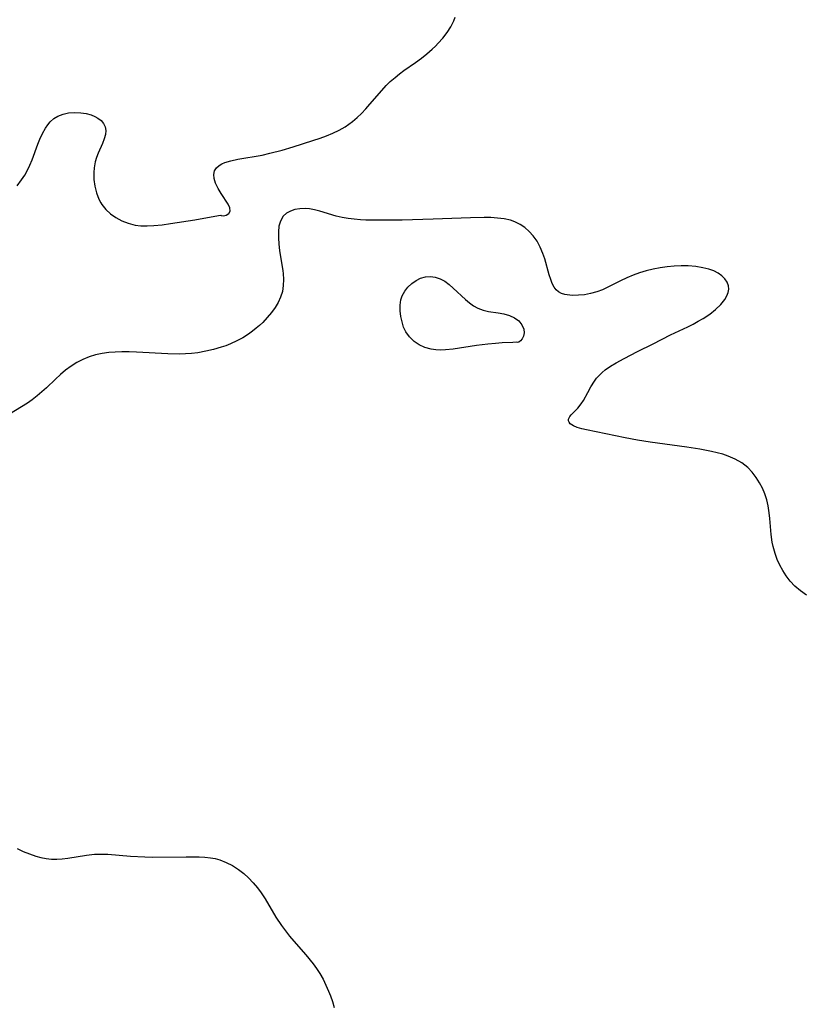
# Model space of a CAD drawing. Header units: metres. Extents: x 1073367 to 1082519, y 1569854 to 1574957.
# Tile 309 of 656: x 1075751 to 1075936, y 1573206 to 1573438. Entities that reach past the tile are written whole.
import ezdxf

# ---------------------------------------------------------------- set-up
doc = ezdxf.new("R2010")
doc.units = ezdxf.units.M
doc.layers.add('CGG_CurvaNivelLidar_v1', color=253, linetype='Continuous', lineweight=30)

msp = doc.modelspace()

# ---------------------------------------------------------------- linework, layer by layer
at = {"layer": 'CGG_CurvaNivelLidar_v1'}
for p, q in [((1075853.4357, 1573438.0506, 67.5), (1075853.7612, 1573438.9196, 67.5)), ((1075851.87, 1573435.2995, 67.5), (1075852.7409, 1573436.6652, 67.5)), ((1075852.7409, 1573436.6652, 67.5), (1075853.4357, 1573438.0506, 67.5)), ((1075849.7907, 1573432.7449, 67.5), (1075850.8578, 1573433.966, 67.5)), ((1075850.8578, 1573433.966, 67.5), (1075851.87, 1573435.2995, 67.5)), ((1075848.3694, 1573431.3274, 67.5), (1075849.0961, 1573432.0253, 67.5)), ((1075849.0961, 1573432.0253, 67.5), (1075849.7907, 1573432.7449, 67.5)), ((1075844.4233, 1573428.2014, 67.5), (1075845.7867, 1573429.194, 67.5)), ((1075845.7867, 1573429.194, 67.5), (1075847.1089, 1573430.2325, 67.5)), ((1075847.1089, 1573430.2325, 67.5), (1075848.3694, 1573431.3274, 67.5)), ((1075841.6816, 1573426.29, 67.5), (1075844.4233, 1573428.2014, 67.5)), ((1075838.4589, 1573423.6857, 67.5), (1075839.5822, 1573424.6822, 67.5)), ((1075839.5822, 1573424.6822, 67.5), (1075840.6154, 1573425.5046, 67.5)), ((1075840.6154, 1573425.5046, 67.5), (1075841.6816, 1573426.29, 67.5)), ((1075836.4526, 1573421.6039, 67.5), (1075837.4892, 1573422.7271, 67.5)), ((1075837.4892, 1573422.7271, 67.5), (1075838.4589, 1573423.6857, 67.5)), ((1075833.6459, 1573418.3305, 67.5), (1075836.4526, 1573421.6039, 67.5)), ((1075832.6636, 1573417.2372, 67.5), (1075833.6459, 1573418.3305, 67.5)), ((1075758.9739, 1573414.9375, 67.5), (1075759.9093, 1573415.5226, 67.5)), ((1075759.9093, 1573415.5226, 67.5), (1075761.1294, 1573415.9943, 67.5)), ((1075761.1294, 1573415.9943, 67.5), (1075762.4306, 1573416.2616, 67.5)), ((1075762.4306, 1573416.2616, 67.5), (1075763.8918, 1573416.3691, 67.5)), ((1075763.8918, 1573416.3691, 67.5), (1075765.3581, 1573416.306, 67.5)), ((1075765.3581, 1573416.306, 67.5), (1075766.6205, 1573416.1117, 67.5)), ((1075766.6205, 1573416.1117, 67.5), (1075767.8137, 1573415.7911, 67.5)), ((1075767.8137, 1573415.7911, 67.5), (1075768.6373, 1573415.4671, 67.5)), ((1075768.6373, 1573415.4671, 67.5), (1075769.381, 1573415.0655, 67.5)), ((1075829.5018, 1573414.2353, 67.5), (1075830.5979, 1573415.1767, 67.5)), ((1075830.5979, 1573415.1767, 67.5), (1075831.6494, 1573416.1821, 67.5)), ((1075831.6494, 1573416.1821, 67.5), (1075832.6636, 1573417.2372, 67.5)), ((1075756.9834, 1573412.7059, 67.5), (1075757.5262, 1573413.4878, 67.5)), ((1075757.5262, 1573413.4878, 67.5), (1075758.131, 1573414.191, 67.5)), ((1075758.131, 1573414.191, 67.5), (1075758.9739, 1573414.9375, 67.5)), ((1075769.381, 1573415.0655, 67.5), (1075770.1301, 1573414.4841, 67.5)), ((1075770.1301, 1573414.4841, 67.5), (1075770.7082, 1573413.7972, 67.5)), ((1075770.7082, 1573413.7972, 67.5), (1075771.0797, 1573413.0146, 67.5)), ((1075771.0797, 1573413.0146, 67.5), (1075771.2181, 1573412.1124, 67.5)), ((1075826.3757, 1573412.2079, 67.5), (1075827.8114, 1573413.0251, 67.5)), ((1075827.8114, 1573413.0251, 67.5), (1075828.6786, 1573413.6072, 67.5)), ((1075828.6786, 1573413.6072, 67.5), (1075829.5018, 1573414.2353, 67.5)), ((1075755.6674, 1573410.0693, 67.5), (1075756.2845, 1573411.4386, 67.5)), ((1075756.2845, 1573411.4386, 67.5), (1075756.9834, 1573412.7059, 67.5)), ((1075771.1374, 1573411.1436, 67.5), (1075770.8794, 1573410.1348, 67.5)), ((1075771.2181, 1573412.1124, 67.5), (1075771.1374, 1573411.1436, 67.5)), ((1075821.8491, 1573410.278, 67.5), (1075823.4, 1573410.8556, 67.5)), ((1075823.4, 1573410.8556, 67.5), (1075824.912, 1573411.4969, 67.5)), ((1075824.912, 1573411.4969, 67.5), (1075826.3757, 1573412.2079, 67.5)), ((1075753.8088, 1573405.1736, 67.5), (1075755.1894, 1573408.8809, 67.5)), ((1075755.1894, 1573408.8809, 67.5), (1075755.6674, 1573410.0693, 67.5)), ((1075770.4555, 1573409.0377, 67.5), (1075769.4263, 1573406.7435, 67.5)), ((1075770.8794, 1573410.1348, 67.5), (1075770.4555, 1573409.0377, 67.5)), ((1075812.9001, 1573407.5078, 67.5), (1075815.5273, 1573408.2872, 67.5)), ((1075815.5273, 1573408.2872, 67.5), (1075820.1896, 1573409.7317, 67.5)), ((1075820.1896, 1573409.7317, 67.5), (1075821.8491, 1573410.278, 67.5)), ((1075769.4263, 1573406.7435, 67.5), (1075769.0466, 1573405.762, 67.5)), ((1075802.4083, 1573405.3264, 67.5), (1075808.1541, 1573406.3306, 67.5)), ((1075808.1541, 1573406.3306, 67.5), (1075809.9607, 1573406.7319, 67.5)), ((1075809.9607, 1573406.7319, 67.5), (1075812.9001, 1573407.5078, 67.5)), ((1075752.7227, 1573402.727, 67.5), (1075753.3008, 1573403.943, 67.5)), ((1075753.3008, 1573403.943, 67.5), (1075753.8088, 1573405.1736, 67.5)), ((1075768.7375, 1573404.7427, 67.5), (1075768.4733, 1573403.2934, 67.5)), ((1075769.0466, 1573405.762, 67.5), (1075768.7375, 1573404.7427, 67.5)), ((1075797.3642, 1573403.2784, 67.5), (1075797.9903, 1573403.8701, 67.5)), ((1075797.9903, 1573403.8701, 67.5), (1075798.623, 1573404.2486, 67.5)), ((1075798.623, 1573404.2486, 67.5), (1075799.3548, 1573404.559, 67.5)), ((1075799.3548, 1573404.559, 67.5), (1075800.7693, 1573404.9761, 67.5)), ((1075800.7693, 1573404.9761, 67.5), (1075802.4083, 1573405.3264, 67.5)), ((1075751.355, 1573400.4256, 67.5), (1075752.075, 1573401.551, 67.5)), ((1075752.075, 1573401.551, 67.5), (1075752.7227, 1573402.727, 67.5)), ((1075768.4733, 1573403.2934, 67.5), (1075768.3957, 1573402.1684, 67.5)), ((1075768.3957, 1573402.1684, 67.5), (1075768.4371, 1573400.5581, 67.5)), ((1075796.7724, 1573401.7121, 67.5), (1075796.9529, 1573402.5738, 67.5)), ((1075796.8406, 1573400.7825, 67.5), (1075796.7724, 1573401.7121, 67.5)), ((1075796.9529, 1573402.5738, 67.5), (1075797.3642, 1573403.2784, 67.5)), ((1075750.2993, 1573399.0463, 67.5), (1075751.355, 1573400.4256, 67.5)), ((1075768.4371, 1573400.5581, 67.5), (1075768.6439, 1573398.9516, 67.5)), ((1075768.6439, 1573398.9516, 67.5), (1075769.0198, 1573397.3842, 67.5)), ((1075797.183, 1573399.6459, 67.5), (1075796.8406, 1573400.7825, 67.5)), ((1075797.752, 1573398.4287, 67.5), (1075797.183, 1573399.6459, 67.5)), ((1075769.0198, 1573397.3842, 67.5), (1075769.5826, 1573395.8958, 67.5)), ((1075798.4675, 1573397.2181, 67.5), (1075797.752, 1573398.4287, 67.5)), ((1075800.1472, 1573394.7019, 67.5), (1075798.4675, 1573397.2181, 67.5)), ((1075769.5826, 1573395.8958, 67.5), (1075770.054, 1573395.0043, 67.5)), ((1075770.054, 1573395.0043, 67.5), (1075770.3136, 1573394.5956, 67.5)), ((1075770.3136, 1573394.5956, 67.5), (1075771.2521, 1573393.4336, 67.5)), ((1075800.5564, 1573393.8096, 67.5), (1075800.1472, 1573394.7019, 67.5)), ((1075771.2521, 1573393.4336, 67.5), (1075772.3687, 1573392.4122, 67.5)), ((1075772.3687, 1573392.4122, 67.5), (1075773.6272, 1573391.5279, 67.5)), ((1075792.2948, 1573391.0319, 67.5), (1075797.8861, 1573392.0549, 67.5)), ((1075797.8861, 1573392.0549, 67.5), (1075798.4253, 1573392.1051, 67.5)), ((1075798.4253, 1573392.1051, 67.5), (1075798.5, 1573392.0519, 67.5)), ((1075798.5, 1573392.0519, 67.5), (1075799.0813, 1573391.9848, 67.5)), ((1075799.0813, 1573391.9848, 67.5), (1075799.713, 1573392.137, 67.5)), ((1075799.713, 1573392.137, 67.5), (1075800.2824, 1573392.5039, 67.5)), ((1075800.2824, 1573392.5039, 67.5), (1075800.6123, 1573393.0753, 67.5)), ((1075800.6123, 1573393.0753, 67.5), (1075800.5564, 1573393.8096, 67.5)), ((1075813.9185, 1573392.5457, 67.5), (1075813.1499, 1573391.8455, 67.5)), ((1075814.8559, 1573393.0717, 67.5), (1075813.9185, 1573392.5457, 67.5)), ((1075815.923, 1573393.432, 67.5), (1075814.8559, 1573393.0717, 67.5)), ((1075817.0876, 1573393.6271, 67.5), (1075815.923, 1573393.432, 67.5)), ((1075818.3573, 1573393.6547, 67.5), (1075817.0876, 1573393.6271, 67.5)), ((1075819.3611, 1573393.5693, 67.5), (1075818.3573, 1573393.6547, 67.5)), ((1075820.5809, 1573393.3592, 67.5), (1075819.3611, 1573393.5693, 67.5)), ((1075821.8167, 1573393.056, 67.5), (1075820.5809, 1573393.3592, 67.5)), ((1075825.6948, 1573391.8926, 67.5), (1075821.8167, 1573393.056, 67.5)), ((1075827.0701, 1573391.5541, 67.5), (1075825.6948, 1573391.8926, 67.5)), ((1075773.6272, 1573391.5279, 67.5), (1075775.0011, 1573390.7882, 67.5)), ((1075775.0011, 1573390.7882, 67.5), (1075776.5565, 1573390.1808, 67.5)), ((1075776.5565, 1573390.1808, 67.5), (1075778.1963, 1573389.7688, 67.5)), ((1075778.1963, 1573389.7688, 67.5), (1075779.5033, 1573389.6004, 67.5)), ((1075779.5033, 1573389.6004, 67.5), (1075780.9841, 1573389.5625, 67.5)), ((1075780.9841, 1573389.5625, 67.5), (1075782.6204, 1573389.6424, 67.5)), ((1075782.6204, 1573389.6424, 67.5), (1075784.543, 1573389.842, 67.5)), ((1075784.543, 1573389.842, 67.5), (1075786.542, 1573390.1175, 67.5)), ((1075786.542, 1573390.1175, 67.5), (1075792.2948, 1573391.0319, 67.5)), ((1075812.4744, 1573390.7035, 67.5), (1075812.1516, 1573389.5066, 67.5)), ((1075813.1499, 1573391.8455, 67.5), (1075812.4744, 1573390.7035, 67.5)), ((1075828.4725, 1573391.2953, 67.5), (1075827.0701, 1573391.5541, 67.5)), ((1075829.9136, 1573391.1248, 67.5), (1075828.4725, 1573391.2953, 67.5)), ((1075831.3754, 1573391.0191, 67.5), (1075829.9136, 1573391.1248, 67.5)), ((1075832.701, 1573390.9546, 67.5), (1075831.3754, 1573391.0191, 67.5)), ((1075835.3837, 1573390.8955, 67.5), (1075832.701, 1573390.9546, 67.5)), ((1075841.2781, 1573390.9505, 67.5), (1075835.3837, 1573390.8955, 67.5)), ((1075848.5731, 1573391.1241, 67.5), (1075841.2781, 1573390.9505, 67.5)), ((1075857.4346, 1573391.4853, 67.5), (1075848.5731, 1573391.1241, 67.5)), ((1075860.5929, 1573391.5518, 67.5), (1075857.4346, 1573391.4853, 67.5)), ((1075862.2234, 1573391.5258, 67.5), (1075860.5929, 1573391.5518, 67.5)), ((1075863.8177, 1573391.4294, 67.5), (1075862.2234, 1573391.5258, 67.5)), ((1075865.3631, 1573391.232, 67.5), (1075863.8177, 1573391.4294, 67.5)), ((1075866.8431, 1573390.896, 67.5), (1075865.3631, 1573391.232, 67.5)), ((1075867.8794, 1573390.5339, 67.5), (1075866.8431, 1573390.896, 67.5)), ((1075869.0972, 1573389.9237, 67.5), (1075867.8794, 1573390.5339, 67.5)), ((1075870.2253, 1573389.1567, 67.5), (1075869.0972, 1573389.9237, 67.5)), ((1075812.022, 1573388.1766, 67.5), (1075812.0214, 1573386.7495, 67.5)), ((1075812.1516, 1573389.5066, 67.5), (1075812.022, 1573388.1766, 67.5)), ((1075871.259, 1573388.2547, 67.5), (1075870.2253, 1573389.1567, 67.5)), ((1075872.1888, 1573387.2325, 67.5), (1075871.259, 1573388.2547, 67.5)), ((1075873.1117, 1573385.9339, 67.5), (1075872.1888, 1573387.2325, 67.5)), ((1075812.0214, 1573386.7495, 67.5), (1075812.1015, 1573385.2806, 67.5)), ((1075812.1015, 1573385.2806, 67.5), (1075812.2598, 1573383.7725, 67.5)), ((1075873.8902, 1573384.5285, 67.5), (1075873.1117, 1573385.9339, 67.5)), ((1075812.2598, 1573383.7725, 67.5), (1075813.0353, 1573378.9488, 67.5)), ((1075874.5259, 1573383.048, 67.5), (1075873.8902, 1573384.5285, 67.5)), ((1075874.9526, 1573381.7709, 67.5), (1075874.5259, 1573383.048, 67.5)), ((1075875.9837, 1573378.0367, 67.5), (1075874.9526, 1573381.7709, 67.5)), ((1075813.0353, 1573378.9488, 67.5), (1075813.1055, 1573378.3385, 67.5)), ((1075813.1055, 1573378.3385, 67.5), (1075813.2033, 1573376.8814, 67.5)), ((1075876.3416, 1573376.9008, 67.5), (1075875.9837, 1573378.0367, 67.5)), ((1075895.7907, 1573377.9246, 67.5), (1075894.2967, 1573377.307, 67.5)), ((1075897.3299, 1573378.4646, 67.5), (1075895.7907, 1573377.9246, 67.5)), ((1075898.9037, 1573378.9322, 67.5), (1075897.3299, 1573378.4646, 67.5)), ((1075900.5579, 1573379.34, 67.5), (1075898.9037, 1573378.9322, 67.5)), ((1075902.2311, 1573379.6644, 67.5), (1075900.5579, 1573379.34, 67.5)), ((1075903.8897, 1573379.8954, 67.5), (1075902.2311, 1573379.6644, 67.5)), ((1075905.5477, 1573380.0464, 67.5), (1075903.8897, 1573379.8954, 67.5)), ((1075907.1949, 1573380.1214, 67.5), (1075905.5477, 1573380.0464, 67.5)), ((1075908.8166, 1573380.1044, 67.5), (1075907.1949, 1573380.1214, 67.5)), ((1075910.607, 1573379.9538, 67.5), (1075908.8166, 1573380.1044, 67.5)), ((1075912.3181, 1573379.6793, 67.5), (1075910.607, 1573379.9538, 67.5)), ((1075913.6733, 1573379.356, 67.5), (1075912.3181, 1573379.6793, 67.5)), ((1075914.9177, 1573378.9124, 67.5), (1075913.6733, 1573379.356, 67.5)), ((1075915.8993, 1573378.3905, 67.5), (1075914.9177, 1573378.9124, 67.5)), ((1075916.7534, 1573377.7618, 67.5), (1075915.8993, 1573378.3905, 67.5)), ((1075813.2033, 1573376.8814, 67.5), (1075813.1697, 1573375.4517, 67.5)), ((1075842.6177, 1573375.1075, 67.5), (1075843.5196, 1573375.9662, 67.5)), ((1075843.5196, 1573375.9662, 67.5), (1075844.531, 1573376.6754, 67.5)), ((1075844.531, 1573376.6754, 67.5), (1075845.6213, 1573377.2033, 67.5)), ((1075845.6213, 1573377.2033, 67.5), (1075846.7652, 1573377.5297, 67.5)), ((1075846.7652, 1573377.5297, 67.5), (1075847.9344, 1573377.6207, 67.5)), ((1075847.9344, 1573377.6207, 67.5), (1075849.0845, 1573377.4516, 67.5)), ((1075849.0845, 1573377.4516, 67.5), (1075850.2146, 1573377.0559, 67.5)), ((1075850.2146, 1573377.0559, 67.5), (1075851.3046, 1573376.468, 67.5)), ((1075851.3046, 1573376.468, 67.5), (1075852.333, 1573375.7244, 67.5)), ((1075852.333, 1573375.7244, 67.5), (1075853.3216, 1573374.8697, 67.5)), ((1075876.7069, 1573375.9599, 67.5), (1075876.3416, 1573376.9008, 67.5)), ((1075877.1425, 1573375.1242, 67.5), (1075876.7069, 1573375.9599, 67.5)), ((1075892.8285, 1573376.6001, 67.5), (1075889.9917, 1573375.1291, 67.5)), ((1075894.2967, 1573377.307, 67.5), (1075892.8285, 1573376.6001, 67.5)), ((1075917.4616, 1573377.0488, 67.5), (1075916.7534, 1573377.7618, 67.5)), ((1075917.9992, 1573376.2645, 67.5), (1075917.4616, 1573377.0488, 67.5)), ((1075918.3206, 1573375.4194, 67.5), (1075917.9992, 1573376.2645, 67.5)), ((1075812.9594, 1573374.0646, 67.5), (1075812.5473, 1573372.7587, 67.5)), ((1075813.1697, 1573375.4517, 67.5), (1075812.9594, 1573374.0646, 67.5)), ((1075841.2742, 1573373.0254, 67.5), (1075841.8556, 1573374.1226, 67.5)), ((1075841.8556, 1573374.1226, 67.5), (1075842.6177, 1573375.1075, 67.5)), ((1075853.3216, 1573374.8697, 67.5), (1075856.1988, 1573372.1464, 67.5)), ((1075877.6122, 1573374.4941, 67.5), (1075877.1425, 1573375.1242, 67.5)), ((1075878.1712, 1573373.9914, 67.5), (1075877.6122, 1573374.4941, 67.5)), ((1075878.8707, 1573373.6118, 67.5), (1075878.1712, 1573373.9914, 67.5)), ((1075879.6652, 1573373.3658, 67.5), (1075878.8707, 1573373.6118, 67.5)), ((1075880.2469, 1573373.2575, 67.5), (1075879.6652, 1573373.3658, 67.5)), ((1075881.5218, 1573373.145, 67.5), (1075880.2469, 1573373.2575, 67.5)), ((1075884.3217, 1573373.2987, 67.5), (1075882.8914, 1573373.1607, 67.5)), ((1075885.7826, 1573373.5622, 67.5), (1075884.3217, 1573373.2987, 67.5)), ((1075887.2475, 1573373.9628, 67.5), (1075885.7826, 1573373.5622, 67.5)), ((1075888.5876, 1573374.4702, 67.5), (1075887.2475, 1573373.9628, 67.5)), ((1075889.9917, 1573375.1291, 67.5), (1075888.5876, 1573374.4702, 67.5)), ((1075917.9722, 1573373.0058, 67.5), (1075918.2811, 1573373.8513, 67.5)), ((1075918.2811, 1573373.8513, 67.5), (1075918.3934, 1573374.6461, 67.5)), ((1075918.3934, 1573374.6461, 67.5), (1075918.3206, 1573375.4194, 67.5)), ((1075811.9589, 1573371.5013, 67.5), (1075811.2307, 1573370.2855, 67.5)), ((1075812.5473, 1573372.7587, 67.5), (1075811.9589, 1573371.5013, 67.5)), ((1075840.7832, 1573370.7947, 67.5), (1075840.9649, 1573372.0587, 67.5)), ((1075840.9649, 1573372.0587, 67.5), (1075841.2742, 1573373.0254, 67.5)), ((1075856.1988, 1573372.1464, 67.5), (1075857.1391, 1573371.3566, 67.5)), ((1075857.1391, 1573371.3566, 67.5), (1075858.1169, 1573370.6585, 67.5)), ((1075882.8914, 1573373.1607, 67.5), (1075881.5218, 1573373.145, 67.5)), ((1075915.3143, 1573369.8234, 67.5), (1075916.5152, 1573370.9698, 67.5)), ((1075916.5152, 1573370.9698, 67.5), (1075917.4818, 1573372.1632, 67.5)), ((1075917.4818, 1573372.1632, 67.5), (1075917.9722, 1573373.0058, 67.5)), ((1075810.3573, 1573369.0645, 67.5), (1075809.3837, 1573367.8876, 67.5)), ((1075811.2307, 1573370.2855, 67.5), (1075810.3573, 1573369.0645, 67.5)), ((1075840.7872, 1573369.4873, 67.5), (1075840.7832, 1573370.7947, 67.5)), ((1075840.9419, 1573368.1658, 67.5), (1075840.7872, 1573369.4873, 67.5)), ((1075858.1169, 1573370.6585, 67.5), (1075859.1448, 1573370.0917, 67.5)), ((1075859.1448, 1573370.0917, 67.5), (1075860.382, 1573369.6426, 67.5)), ((1075860.382, 1573369.6426, 67.5), (1075861.6789, 1573369.3532, 67.5)), ((1075861.6789, 1573369.3532, 67.5), (1075863.9585, 1573369.0392, 67.5)), ((1075863.9585, 1573369.0392, 67.5), (1075865.3047, 1573368.7933, 67.5)), ((1075865.3047, 1573368.7933, 67.5), (1075866.6127, 1573368.4165, 67.5)), ((1075912.3758, 1573367.7124, 67.5), (1075913.9322, 1573368.7402, 67.5)), ((1075913.9322, 1573368.7402, 67.5), (1075915.3143, 1573369.8234, 67.5)), ((1075808.3222, 1573366.7618, 67.5), (1075807.5727, 1573366.0478, 67.5)), ((1075809.3837, 1573367.8876, 67.5), (1075808.3222, 1573366.7618, 67.5)), ((1075841.2241, 1573366.8591, 67.5), (1075840.9419, 1573368.1658, 67.5)), ((1075841.6079, 1573365.6527, 67.5), (1075841.2241, 1573366.8591, 67.5)), ((1075866.6127, 1573368.4165, 67.5), (1075867.8004, 1573367.8682, 67.5)), ((1075867.8004, 1573367.8682, 67.5), (1075868.8162, 1573367.1044, 67.5)), ((1075868.8162, 1573367.1044, 67.5), (1075869.5559, 1573366.1863, 67.5)), ((1075908.7587, 1573365.7443, 67.5), (1075909.998, 1573366.3687, 67.5)), ((1075909.998, 1573366.3687, 67.5), (1075911.2068, 1573367.0247, 67.5)), ((1075911.2068, 1573367.0247, 67.5), (1075912.3758, 1573367.7124, 67.5)), ((1075804.95, 1573363.9851, 67.5), (1075803.5836, 1573363.1347, 67.5)), ((1075805.8888, 1573364.6524, 67.5), (1075804.95, 1573363.9851, 67.5)), ((1075806.7887, 1573365.3642, 67.5), (1075805.8888, 1573364.6524, 67.5)), ((1075807.5727, 1573366.0478, 67.5), (1075806.7887, 1573365.3642, 67.5)), ((1075842.1347, 1573364.5207, 67.5), (1075841.6079, 1573365.6527, 67.5)), ((1075842.9889, 1573363.3135, 67.5), (1075842.1347, 1573364.5207, 67.5)), ((1075869.5559, 1573366.1863, 67.5), (1075869.9665, 1573365.1817, 67.5)), ((1075870.0427, 1573364.3281, 67.5), (1075869.9094, 1573363.5343, 67.5)), ((1075869.9665, 1573365.1817, 67.5), (1075870.0427, 1573364.3281, 67.5)), ((1075904.6684, 1573363.794, 67.5), (1075908.7587, 1573365.7443, 67.5)), ((1075800.685, 1573361.6906, 67.5), (1075799.6071, 1573361.2576, 67.5)), ((1075802.1585, 1573362.3706, 67.5), (1075800.685, 1573361.6906, 67.5)), ((1075803.5836, 1573363.1347, 67.5), (1075802.1585, 1573362.3706, 67.5)), ((1075844.0568, 1573362.2727, 67.5), (1075842.9889, 1573363.3135, 67.5)), ((1075845.2989, 1573361.4199, 67.5), (1075844.0568, 1573362.2727, 67.5)), ((1075861.4683, 1573361.6089, 67.5), (1075858.7843, 1573361.2613, 67.5)), ((1075863.2744, 1573361.7845, 67.5), (1075861.4683, 1573361.6089, 67.5)), ((1075864.9152, 1573361.9051, 67.5), (1075863.2744, 1573361.7845, 67.5)), ((1075867.4384, 1573362.0307, 67.5), (1075864.9152, 1573361.9051, 67.5)), ((1075868.1868, 1573362.052, 67.5), (1075867.4384, 1573362.0307, 67.5)), ((1075868.5, 1573362.0306, 67.5), (1075868.1868, 1573362.052, 67.5)), ((1075868.8273, 1573362.0836, 67.5), (1075868.5, 1573362.0306, 67.5)), ((1075869.2257, 1573362.3699, 67.5), (1075868.8273, 1573362.0836, 67.5)), ((1075869.6163, 1573362.8644, 67.5), (1075869.2257, 1573362.3699, 67.5)), ((1075869.9094, 1573363.5343, 67.5), (1075869.6163, 1573362.8644, 67.5)), ((1075896.8378, 1573359.8602, 67.5), (1075900.5664, 1573361.6991, 67.5)), ((1075900.5664, 1573361.6991, 67.5), (1075904.6684, 1573363.794, 67.5)), ((1075770.3471, 1573359.4116, 67.5), (1075768.8043, 1573359.0884, 67.5)), ((1075771.9255, 1573359.6189, 67.5), (1075770.3471, 1573359.4116, 67.5)), ((1075773.4513, 1573359.7302, 67.5), (1075771.9255, 1573359.6189, 67.5)), ((1075774.9952, 1573359.7779, 67.5), (1075773.4513, 1573359.7302, 67.5)), ((1075776.7343, 1573359.7752, 67.5), (1075774.9952, 1573359.7779, 67.5)), ((1075778.484, 1573359.7251, 67.5), (1075776.7343, 1573359.7752, 67.5)), ((1075785.9275, 1573359.3276, 67.5), (1075778.484, 1573359.7251, 67.5)), ((1075788.6137, 1573359.2669, 67.5), (1075785.9275, 1573359.3276, 67.5)), ((1075790.0692, 1573359.3134, 67.5), (1075788.6137, 1573359.2669, 67.5)), ((1075791.5199, 1573359.4237, 67.5), (1075790.0692, 1573359.3134, 67.5)), ((1075792.9629, 1573359.5974, 67.5), (1075791.5199, 1573359.4237, 67.5)), ((1075794.8352, 1573359.9199, 67.5), (1075792.9629, 1573359.5974, 67.5)), ((1075796.6892, 1573360.3414, 67.5), (1075794.8352, 1573359.9199, 67.5)), ((1075798.5099, 1573360.8707, 67.5), (1075796.6892, 1573360.3414, 67.5)), ((1075799.6071, 1573361.2576, 67.5), (1075798.5099, 1573360.8707, 67.5)), ((1075846.6482, 1573360.7998, 67.5), (1075845.2989, 1573361.4199, 67.5)), ((1075848.1036, 1573360.3986, 67.5), (1075846.6482, 1573360.7998, 67.5)), ((1075849.1862, 1573360.2525, 67.5), (1075848.1036, 1573360.3986, 67.5)), ((1075850.2993, 1573360.2078, 67.5), (1075849.1862, 1573360.2525, 67.5)), ((1075851.467, 1573360.2516, 67.5), (1075850.2993, 1573360.2078, 67.5)), ((1075853.2954, 1573360.4432, 67.5), (1075851.467, 1573360.2516, 67.5)), ((1075858.7843, 1573361.2613, 67.5), (1075853.2954, 1573360.4432, 67.5)), ((1075893.6939, 1573358.2592, 67.5), (1075896.8378, 1573359.8602, 67.5)), ((1075764.3795, 1573357.2711, 67.5), (1075763.0377, 1573356.4173, 67.5)), ((1075765.797, 1573358.0084, 67.5), (1075764.3795, 1573357.2711, 67.5)), ((1075767.2742, 1573358.6166, 67.5), (1075765.797, 1573358.0084, 67.5)), ((1075768.8043, 1573359.0884, 67.5), (1075767.2742, 1573358.6166, 67.5)), ((1075890.4773, 1573356.3944, 67.5), (1075891.8032, 1573357.2138, 67.5)), ((1075891.8032, 1573357.2138, 67.5), (1075893.6939, 1573358.2592, 67.5)), ((1075761.754, 1573355.4657, 67.5), (1075760.5208, 1573354.4401, 67.5)), ((1075763.0377, 1573356.4173, 67.5), (1075761.754, 1573355.4657, 67.5)), ((1075887.7879, 1573354.2137, 67.5), (1075888.483, 1573354.8855, 67.5)), ((1075888.483, 1573354.8855, 67.5), (1075889.242, 1573355.5154, 67.5)), ((1075889.242, 1573355.5154, 67.5), (1075890.4773, 1573356.3944, 67.5)), ((1075759.3332, 1573353.3595, 67.5), (1075757.192, 1573351.3028, 67.5)), ((1075760.5208, 1573354.4401, 67.5), (1075759.3332, 1573353.3595, 67.5)), ((1075885.8238, 1573351.5437, 67.5), (1075886.6775, 1573352.8547, 67.5)), ((1075886.6775, 1573352.8547, 67.5), (1075887.2059, 1573353.5494, 67.5)), ((1075887.2059, 1573353.5494, 67.5), (1075887.7879, 1573354.2137, 67.5)), ((1075756.1234, 1573350.318, 67.5), (1075755.0229, 1573349.3731, 67.5)), ((1075757.192, 1573351.3028, 67.5), (1075756.1234, 1573350.318, 67.5)), ((1075884.1049, 1573348.3247, 67.5), (1075885.0896, 1573350.2242, 67.5)), ((1075885.0896, 1573350.2242, 67.5), (1075885.8238, 1573351.5437, 67.5)), ((1075752.7071, 1573347.6933, 67.5), (1075748.4765, 1573345.0887, 67.5)), ((1075753.8775, 1573348.4883, 67.5), (1075752.7071, 1573347.6933, 67.5)), ((1075755.0229, 1573349.3731, 67.5), (1075753.8775, 1573348.4883, 67.5)), ((1075883.5797, 1573347.4874, 67.5), (1075884.1049, 1573348.3247, 67.5)), ((1075881.176, 1573344.9155, 67.5), (1075882.7622, 1573346.5173, 67.5)), ((1075882.7622, 1573346.5173, 67.5), (1075883.5797, 1573347.4874, 67.5)), ((1075880.5776, 1573343.5124, 67.5), (1075880.5878, 1573343.8521, 67.5)), ((1075880.6896, 1573343.1747, 67.5), (1075880.5776, 1573343.5124, 67.5)), ((1075880.5878, 1573343.8521, 67.5), (1075880.6452, 1573344.0613, 67.5)), ((1075880.6452, 1573344.0613, 67.5), (1075880.8572, 1573344.4858, 67.5)), ((1075880.9825, 1573342.7997, 67.5), (1075880.6896, 1573343.1747, 67.5)), ((1075880.8572, 1573344.4858, 67.5), (1075881.176, 1573344.9155, 67.5)), ((1075881.7431, 1573342.2973, 67.5), (1075880.9825, 1573342.7997, 67.5)), ((1075882.6247, 1573341.9362, 67.5), (1075881.7431, 1573342.2973, 67.5)), ((1075883.6709, 1573341.6187, 67.5), (1075882.6247, 1573341.9362, 67.5)), ((1075884.8436, 1573341.3293, 67.5), (1075883.6709, 1573341.6187, 67.5)), ((1075893.9203, 1573339.459, 67.5), (1075884.8436, 1573341.3293, 67.5)), ((1075896.8289, 1573338.9365, 67.5), (1075893.9203, 1573339.459, 67.5)), ((1075899.8237, 1573338.4768, 67.5), (1075896.8289, 1573338.9365, 67.5)), ((1075908.5184, 1573337.2567, 67.5), (1075899.8237, 1573338.4768, 67.5)), ((1075911.5529, 1573336.7738, 67.5), (1075908.5184, 1573337.2567, 67.5)), ((1075914.3177, 1573336.2666, 67.5), (1075911.5529, 1573336.7738, 67.5)), ((1075915.6672, 1573335.9621, 67.5), (1075914.3177, 1573336.2666, 67.5)), ((1075916.9838, 1573335.6027, 67.5), (1075915.6672, 1573335.9621, 67.5)), ((1075918.2605, 1573335.1756, 67.5), (1075916.9838, 1573335.6027, 67.5)), ((1075919.9056, 1573334.4671, 67.5), (1075918.2605, 1573335.1756, 67.5)), ((1075921.4734, 1573333.557, 67.5), (1075919.9056, 1573334.4671, 67.5)), ((1075922.8857, 1573332.4547, 67.5), (1075921.4734, 1573333.557, 67.5)), ((1075923.9661, 1573331.3361, 67.5), (1075922.8857, 1573332.4547, 67.5)), ((1075924.9165, 1573330.0924, 67.5), (1075923.9661, 1573331.3361, 67.5)), ((1075925.6808, 1573328.8647, 67.5), (1075924.9165, 1573330.0924, 67.5)), ((1075926.3466, 1573327.5684, 67.5), (1075925.6808, 1573328.8647, 67.5)), ((1075926.9118, 1573326.2152, 67.5), (1075926.3466, 1573327.5684, 67.5)), ((1075927.369, 1573324.813, 67.5), (1075926.9118, 1573326.2152, 67.5)), ((1075927.7061, 1573323.3843, 67.5), (1075927.369, 1573324.813, 67.5)), ((1075927.957, 1573321.7742, 67.5), (1075927.7061, 1573323.3843, 67.5)), ((1075928.0975, 1573320.4274, 67.5), (1075927.957, 1573321.7742, 67.5)), ((1075928.4042, 1573316.6555, 67.5), (1075928.0975, 1573320.4274, 67.5)), ((1075928.657, 1573314.7962, 67.5), (1075928.4042, 1573316.6555, 67.5)), ((1075928.8673, 1573313.7818, 67.5), (1075928.657, 1573314.7962, 67.5)), ((1075929.3497, 1573312.121, 67.5), (1075928.8673, 1573313.7818, 67.5)), ((1075929.8748, 1573310.7333, 67.5), (1075929.3497, 1573312.121, 67.5)), ((1075930.4903, 1573309.3851, 67.5), (1075929.8748, 1573310.7333, 67.5)), ((1075931.1911, 1573308.0845, 67.5), (1075930.4903, 1573309.3851, 67.5)), ((1075931.9771, 1573306.8425, 67.5), (1075931.1911, 1573308.0845, 67.5)), ((1075932.936, 1573305.5708, 67.5), (1075931.9771, 1573306.8425, 67.5)), ((1075934.0075, 1573304.4063, 67.5), (1075932.936, 1573305.5708, 67.5)), ((1075935.3261, 1573303.2722, 67.5), (1075934.0075, 1573304.4063, 67.5)), ((1075936.7738, 1573302.3029, 67.5), (1075935.3261, 1573303.2722, 67.5)), ((1075750.2626, 1573242.3768, 67.5), (1075751.7165, 1573241.7063, 67.5)), ((1075751.7165, 1573241.7063, 67.5), (1075753.1951, 1573241.1106, 67.5)), ((1075753.1951, 1573241.1106, 67.5), (1075754.6927, 1573240.6059, 67.5)), ((1075754.6927, 1573240.6059, 67.5), (1075755.931, 1573240.2751, 67.5)), ((1075762.2344, 1573240.133, 67.5), (1075766.705, 1573240.8327, 67.5)), ((1075766.705, 1573240.8327, 67.5), (1075768.5847, 1573241.0212, 67.5)), ((1075768.5847, 1573241.0212, 67.5), (1075769.8191, 1573241.0615, 67.5)), ((1075769.8191, 1573241.0615, 67.5), (1075771.7115, 1573241.0121, 67.5)), ((1075771.7115, 1573241.0121, 67.5), (1075777.0687, 1573240.5931, 67.5)), ((1075777.0687, 1573240.5931, 67.5), (1075780.4505, 1573240.4125, 67.5)), ((1075755.931, 1573240.2751, 67.5), (1075757.1775, 1573240.0347, 67.5)), ((1075757.1775, 1573240.0347, 67.5), (1075758.4307, 1573239.9026, 67.5)), ((1075758.4307, 1573239.9026, 67.5), (1075759.6934, 1573239.8912, 67.5)), ((1075759.6934, 1573239.8912, 67.5), (1075760.9614, 1573239.9779, 67.5)), ((1075760.9614, 1573239.9779, 67.5), (1075762.2344, 1573240.133, 67.5)), ((1075780.4505, 1573240.4125, 67.5), (1075782.3036, 1573240.3753, 67.5)), ((1075782.3036, 1573240.3753, 67.5), (1075790.2531, 1573240.4099, 67.5)), ((1075790.2531, 1573240.4099, 67.5), (1075793.289, 1573240.3816, 67.5)), ((1075793.289, 1573240.3816, 67.5), (1075794.6415, 1573240.3155, 67.5)), ((1075794.6415, 1573240.3155, 67.5), (1075795.9695, 1573240.1792, 67.5)), ((1075795.9695, 1573240.1792, 67.5), (1075797.0695, 1573239.9873, 67.5)), ((1075797.0695, 1573239.9873, 67.5), (1075798.1425, 1573239.7107, 67.5)), ((1075798.1425, 1573239.7107, 67.5), (1075799.7041, 1573239.1164, 67.5)), ((1075799.7041, 1573239.1164, 67.5), (1075801.1946, 1573238.3383, 67.5)), ((1075801.1946, 1573238.3383, 67.5), (1075802.6145, 1573237.4074, 67.5)), ((1075802.6145, 1573237.4074, 67.5), (1075803.8202, 1573236.4637, 67.5)), ((1075803.8202, 1573236.4637, 67.5), (1075804.9651, 1573235.4288, 67.5)), ((1075804.9651, 1573235.4288, 67.5), (1075806.0447, 1573234.3121, 67.5)), ((1075806.0447, 1573234.3121, 67.5), (1075807.0511, 1573233.1174, 67.5)), ((1075807.0511, 1573233.1174, 67.5), (1075807.9488, 1573231.8897, 67.5)), ((1075807.9488, 1573231.8897, 67.5), (1075808.8512, 1573230.494, 67.5)), ((1075808.8512, 1573230.494, 67.5), (1075811.4289, 1573226.1591, 67.5)), ((1075811.4289, 1573226.1591, 67.5), (1075812.7353, 1573224.183, 67.5)), ((1075812.7353, 1573224.183, 67.5), (1075813.6664, 1573222.9187, 67.5)), ((1075813.6664, 1573222.9187, 67.5), (1075814.6439, 1573221.6864, 67.5)), ((1075814.6439, 1573221.6864, 67.5), (1075815.6577, 1573220.4815, 67.5)), ((1075815.6577, 1573220.4815, 67.5), (1075818.4855, 1573217.2646, 67.5)), ((1075818.4855, 1573217.2646, 67.5), (1075820.2326, 1573215.1079, 67.5)), ((1075820.2326, 1573215.1079, 67.5), (1075821.036, 1573214.0103, 67.5)), ((1075821.036, 1573214.0103, 67.5), (1075821.7839, 1573212.8798, 67.5)), ((1075821.7839, 1573212.8798, 67.5), (1075822.5644, 1573211.5199, 67.5)), ((1075822.5644, 1573211.5199, 67.5), (1075823.2599, 1573210.1136, 67.5)), ((1075823.2599, 1573210.1136, 67.5), (1075823.8797, 1573208.6711, 67.5)), ((1075823.8797, 1573208.6711, 67.5), (1075824.3048, 1573207.5529, 67.5)), ((1075824.3048, 1573207.5529, 67.5), (1075824.7693, 1573206.1826, 67.5)), ((1075824.7693, 1573206.1826, 67.5), (1075825.1788, 1573204.8016, 67.5))]:
    msp.add_line(p, q, dxfattribs=at)

doc.saveas('drawing.dxf')
